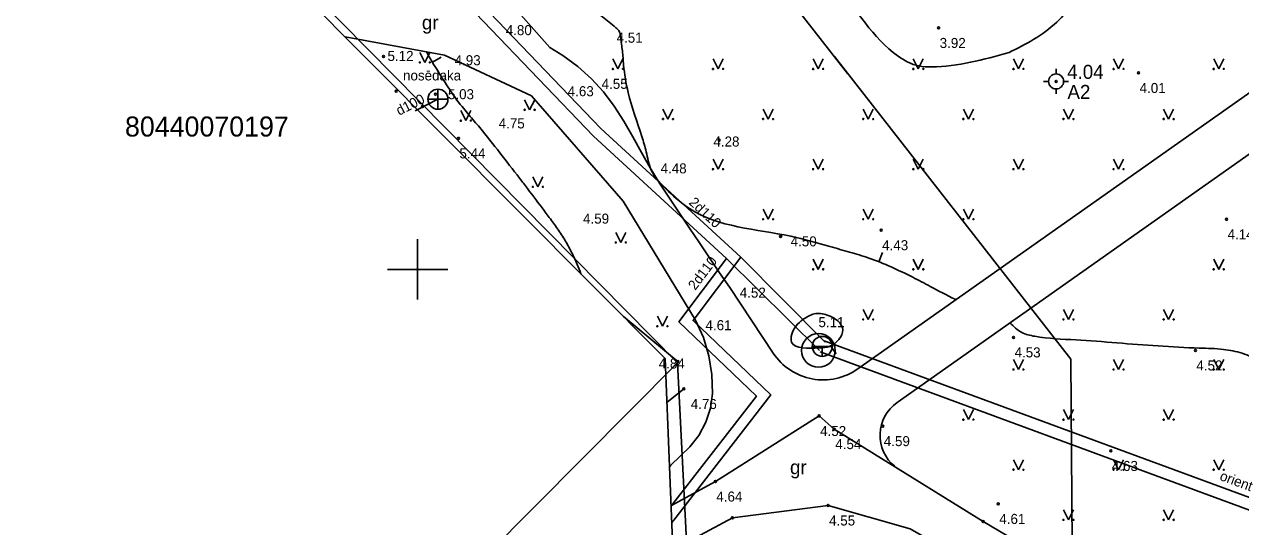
# Model space of a CAD drawing. Extents: x 519536 to 519949, y 326041 to 326519.
# Drawn here: x 519630.4 to 519691.1, y 326187.2 to 326212.2 of the extents above; entities that cross this region are included whole.
import ezdxf

# ---------------------------------------------------------------- set-up
doc = ezdxf.new("R2010")
doc.units = 0
for name, color, linetype in [('BUVE_BDET_####_####_#', 7, 'Continuous'), ('CELI_CMAL_####_####_#', 7, 'Continuous'), ('CELI_CSEG_####_TKST_#', 7, 'Continuous'), ('ELEK_VADP_VSPR_####_#', 7, 'Continuous'), ('GEOD_ELEM_####_####_#', 7, 'Continuous'), ('GEOD_ELEM_####_TKST_#', 7, 'Continuous'), ('NORB_ZOGS_ZSTP_####_#', 7, 'Continuous'), ('RAMI_UZMR_####_####_#', 7, 'Continuous'), ('RELJ_AATZ_####_TKST_#', 7, 'Continuous'), ('RELJ_ELEM_####_####_#', 7, 'Continuous'), ('RELJ_HORZ_PAMT_####_#', 7, 'Continuous'), ('ROBZ_UZMR_####_####_#', 7, 'Continuous'), ('ROBZ_UZMR_####_TKST_#', 7, 'Continuous'), ('SILT_ELEM_####_####_#', 7, 'Continuous'), ('SILT_ELEM_####_TKST_#', 7, 'Continuous'), ('SILT_VADP_UDEN_####_#', 7, 'Continuous'), ('SILT_VADP_UDEN_TKST_#', 7, 'Continuous'), ('SKAN_ELEM_####_####_#', 7, 'Continuous'), ('SKAN_ELEM_PAST_TKST_#', 7, 'Continuous'), ('SKAN_VADP_PAST_####_#', 7, 'Continuous'), ('SKAN_VADP_PAST_TKST_#', 7, 'Continuous'), ('TERT_ELEM_####_####_#', 7, 'Continuous'), ('TERT_KRND_####_####_#', 7, 'Continuous')]:
    doc.layers.add(name, color=color, linetype=linetype)

msp = doc.modelspace()

# ---------------------------------------------------------------- linework, layer by layer
at = {"layer": 'BUVE_BDET_####_####_#'}
msp.add_circle((519670.013, 326195.952), 0.842, dxfattribs=at)
at = {"layer": 'CELI_CMAL_####_####_#'}
for p, q in [((519656.609, 326211.063), (519648.201, 326220.576)), ((519704.96, 326215.229), (519673.936, 326193.351)), ((519692, 326209.149), (519671.981, 326195.032))]:
    msp.add_line(p, q, dxfattribs=at)
for points in [[(519663.874, 326197.462), (519660.257, 326203.408), (519655.684, 326208.657), (519651.346, 326210.686), (519646.379, 326211.6)], [(519665.584, 326199.087), (519665.079, 326199.83), (519664.577, 326200.573), (519664.075, 326201.317), (519663.575, 326202.062), (519663.076, 326202.808), (519662.579, 326203.555), (519662.083, 326204.303), (519661.614, 326205.059), (519661.173, 326205.836), (519660.74, 326206.62), (519660.296, 326207.394), (519659.819, 326208.143), (519659.289, 326208.853), (519658.687, 326209.507), (519657.994, 326210.118), (519657.25, 326210.668), (519656.609, 326211.063)], [(519667.754, 326195.823), (519665.584, 326199.087)], [(519662.647, 326190.224), (519663.586, 326191.136), (519664.04, 326191.712), (519664.388, 326192.366), (519664.619, 326193.07), (519664.72, 326193.797), (519664.696, 326194.747), (519664.543, 326195.691), (519664.266, 326196.604), (519663.874, 326197.462)], [(519725.6, 326145.595), (519722.795, 326148.479), (519717.487, 326152.615), (519712.383, 326157.466), (519706.872, 326166.697), (519703.889, 326170.776), (519699.04, 326175.245), (519687.684, 326181.825), (519678.238, 326187.413), (519670.804, 326192.027), (519670.048, 326192.682), (519664.865, 326189.411), (519662.65, 326188.197)], [(519662.573, 326190.151), (519662.647, 326190.223)], [(519662.737, 326185.995), (519665.714, 326187.6), (519670.496, 326188.216), (519674.588, 326187.052), (519687.563, 326179.623), (519697.361, 326173.852), (519702.298, 326169.28), (519707.151, 326162.302), (519711.634, 326155.197), (519719.91, 326147.956), (519722.688, 326145.028)]]:
    msp.add_lwpolyline(points, dxfattribs=at)
for centre, radius, start, end in [((519670.252, 326197.483), 3, 213.60937, 305.19092), ((519675.089, 326191.716), 2, 125.19108, 230.65204)]:
    msp.add_arc(centre, radius, start, end, dxfattribs=at)
at = {"layer": 'ELEK_VADP_VSPR_####_#'}
for points in [[(519663.024, 326220.579), (519671.467, 326209.781)], [(519670.813, 326210.617), (519682.623, 326195.513)], [(519683.028, 326137.518), (519682.623, 326195.513)]]:
    msp.add_lwpolyline(points, dxfattribs=at)
at = {"layer": 'GEOD_ELEM_####_####_#'}
for p, q in [((519681.88, 326209.753), (519681.88, 326210.003)), ((519681.255, 326209.378), (519681.505, 326209.378)), ((519682.255, 326209.378), (519682.505, 326209.378)), ((519681.88, 326208.753), (519681.88, 326209.003)), ((519650, 326201.5), (519650, 326200)), ((519648.5, 326200), (519650, 326200)), ((519650, 326200), (519650, 326198.5)), ((519650, 326200), (519651.5, 326200))]:
    msp.add_line(p, q, dxfattribs=at)
for radius in [0.375, 0.05]:
    msp.add_circle((519681.88, 326209.378), radius, dxfattribs=at)
at = {"layer": 'NORB_ZOGS_ZSTP_####_#'}
msp.add_line((519663.011, 326195.384), (519660.273, 326197.648), dxfattribs=at)
msp.add_lwpolyline([(519662.39, 326194.752), (519663.011, 326195.384)], dxfattribs=at)
at = {"layer": 'RAMI_UZMR_####_####_#'}
msp.add_lwpolyline([(519720.513, 326144.604), (519669.064, 326119.018), (519667.491, 326117.773), (519659.343, 326134.977), (519672.997, 326134.231), (519676.059, 326174.512), (519662.786, 326184.772), (519662.359, 326195.553), (519640.272, 326217.733), (519626.848, 326230.605), (519625.448, 326232.202), (519636.536, 326238.028), (519608.178, 326320.927), (519604.881, 326332.267), (519606.632, 326340.411), (519606.503, 326354.123), (519598.183, 326371.842)], dxfattribs=at)
at = {"layer": 'RELJ_ELEM_####_####_#'}
for centre in [(519676.016, 326212.047), (519648.301, 326210.623), (519685.999, 326209.801), (519648.929, 326208.897), (519650.889, 326208.743), (519650.249, 326208.125), (519652.037, 326206.536), (519665.051, 326206.443), (519690.391, 326202.496), (519673.144, 326201.954), (519668.125, 326201.645), (519679.756, 326196.604), (519688.834, 326195.954), (519662.997, 326195.395), (519663.296, 326194.041), (519670.048, 326192.682), (519670.804, 326192.027), (519673.228, 326192.177), (519684.613, 326190.938), (519664.865, 326189.411), (519670.496, 326188.216), (519678.994, 326188.295), (519665.714, 326187.6), (519678.238, 326187.413)]:
    msp.add_circle(centre, 0.05, dxfattribs=at)
at = {"layer": 'RELJ_HORZ_PAMT_####_#'}
for p, q in [((519650.748, 326210.334), (519651.177, 326210.59)), ((519673.025, 326200.381), (519673.206, 326200.847)), ((519670.623, 326196.189), (519670.904, 326195.776))]:
    msp.add_line(p, q, dxfattribs=at)
for points in [[(519647.399, 326228.462), (519647.439, 326228.437), (519649.134, 326227.475), (519650.882, 326226.538), (519652.498, 326225.37), (519653.464, 326224.459), (519654.351, 326223.478), (519654.722, 326222.958), (519655.032, 326222.404), (519655.35, 326221.213), (519655.407, 326220.032), (519655.504, 326218.018), (519655.572, 326217.011), (519655.621, 326216.509), (519655.683, 326216.006), (519656.255, 326214.999), (519657.198, 326214.189), (519657.868, 326213.642), (519658.55, 326213.121), (519659.231, 326212.602), (519659.899, 326212.06), (519660.047, 326211.911), (519660.132, 326211.594), (519660.222, 326210.9), (519660.286, 326210.203), (519660.51, 326208.829), (519661.199, 326206.627), (519661.413, 326205.863), (519661.651, 326204.98), (519662.531, 326203.887), (519663.571, 326203.028), (519668.63, 326201.65), (519670.59, 326201.132), (519671.568, 326200.862), (519672.537, 326200.559), (519674.719, 326199.605), (519675.6, 326199.146)], [(519679.533, 326210.82), (519681.917, 326212.341), (519683.197, 326216.99), (519680.458, 326218.366), (519679.834, 326217.944), (519676.97, 326216.76), (519672.416, 326216.604), (519669.763, 326217.172), (519669.664, 326217.241), (519669.52, 326217.348), (519669.246, 326217.097), (519669.309, 326216.359), (519670.938, 326214.153), (519673.987, 326210.643), (519675.019, 326210.152), (519675.657, 326210.103), (519679.533, 326210.82)], [(519650.445, 326210.852), (519650.487, 326210.775), (519650.749, 326210.321), (519651.021, 326209.874), (519651.301, 326209.431), (519651.588, 326208.992), (519652.097, 326208.268), (519652.151, 326208.2)], [(519652.151, 326208.2), (519652.692, 326207.555), (519652.966, 326207.235), (519653.235, 326206.911), (519654.228, 326205.657), (519655.207, 326204.393), (519655.279, 326204.3)], [(519655.279, 326204.3), (519656.112, 326203.204), (519656.524, 326202.652), (519656.932, 326202.096), (519657.136, 326201.804), (519657.326, 326201.504), (519657.504, 326201.195), (519657.672, 326200.879), (519657.974, 326200.238), (519658.154, 326199.775)], [(519675.6, 326199.146), (519676.835, 326198.504), (519676.876, 326198.484)], [(519669.241, 326197.497), (519669.806, 326197.78), (519670.457, 326197.72), (519671.231, 326196.984), (519670.581, 326196.161), (519670.029, 326196.078), (519668.676, 326196.36), (519668.894, 326197.179), (519669.241, 326197.497)], [(519679.571, 326197.325), (519680.165, 326196.852), (519680.813, 326196.657), (519682.865, 326196.481), (519684.919, 326196.331), (519689.028, 326196.07), (519690.241, 326196.004), (519691.17, 326195.809), (519691.617, 326195.63), (519692.053, 326195.411), (519692.478, 326195.145), (519692.871, 326194.841), (519693.625, 326194.147), (519694.626, 326192.899), (519695.352, 326191.531), (519696.758, 326187.942), (519697.617, 326185.639), (519698.149, 326184.524), (519698.492, 326183.987), (519698.688, 326183.726), (519698.904, 326183.469), (519699.481, 326182.926), (519699.954, 326182.603), (519700.45, 326182.333), (519701.508, 326181.951), (519702.995, 326181.63), (519704.488, 326181.372), (519706.268, 326181.042), (519708.146, 326180.748), (519709.744, 326180.513), (519711.344, 326180.291), (519712.944, 326180.068), (519714.544, 326179.832), (519716.461, 326179.296), (519716.985, 326179.075)]]:
    msp.add_spline(points, degree=3, dxfattribs=at)
at = {"layer": 'ROBZ_UZMR_####_####_#'}
for p, q in [((519662.984, 326195.329), (519637.868, 326220.768)), ((519662.984, 326195.329), (519640.513, 326172.758)), ((519663.495, 326185.071), (519662.984, 326195.329))]:
    msp.add_line(p, q, dxfattribs=at)
at = {"layer": 'SILT_ELEM_####_####_#'}
for p, q in [((519669.705, 326196.155), (519670.205, 326196.155)), ((519670.205, 326196.155), (519670.705, 326196.155)), ((519670.205, 326196.155), (519670.205, 326195.655))]:
    msp.add_line(p, q, dxfattribs=at)
msp.add_circle((519670.205, 326196.155), 0.5, dxfattribs=at)
at = {"layer": 'SILT_VADP_UDEN_####_#'}
for p, q in [((519729.114, 326174.771), (519670.3, 326196.44)), ((519728.534, 326174.345), (519670.092, 326195.877))]:
    msp.add_line(p, q, dxfattribs=at)
for points in [[(519650.535, 326215.248), (519658.776, 326206.646), (519665.415, 326200.537), (519665.415, 326200.537), (519663.043, 326197.388), (519666.916, 326193.678), (519662.745, 326188.297)], [(519651.237, 326215.285), (519659.149, 326207.026), (519666.131, 326200.602), (519663.753, 326197.445), (519667.631, 326193.731), (519662.786, 326187.481)], [(519665.415, 326200.537), (519670.06, 326195.947)], [(519666.131, 326200.602), (519670.349, 326196.364)], [(519662.745, 326188.297), (519662.651, 326188.176)], [(519662.786, 326187.481), (519662.684, 326187.349)]]:
    msp.add_lwpolyline(points, dxfattribs=at)
at = {"layer": 'SKAN_ELEM_####_####_#'}
for p, q in [((519650.514, 326208.49), (519651.514, 326208.49)), ((519651.014, 326207.99), (519651.014, 326208.99))]:
    msp.add_line(p, q, dxfattribs=at)
msp.add_circle((519651.014, 326208.49), 0.5, dxfattribs=at)
at = {"layer": 'SKAN_VADP_PAST_####_#'}
msp.add_lwpolyline([(519651.014, 326208.49), (519649.883, 326207.91)], dxfattribs=at)
at = {"layer": 'TERT_ELEM_####_####_#'}
for p, q in [((519650.107, 326210.826), (519650.357, 326210.326)), ((519650.357, 326210.326), (519650.607, 326210.826)), ((519659.75, 326210.5), (519660, 326210)), ((519660, 326210), (519660.25, 326210.5)), ((519664.75, 326210.5), (519665, 326210)), ((519665, 326210), (519665.25, 326210.5)), ((519669.75, 326210.5), (519670, 326210)), ((519670, 326210), (519670.25, 326210.5)), ((519674.75, 326210.5), (519675, 326210)), ((519675, 326210), (519675.25, 326210.5)), ((519679.75, 326210.5), (519680, 326210)), ((519680, 326210), (519680.25, 326210.5)), ((519684.75, 326210.5), (519685, 326210)), ((519685, 326210), (519685.25, 326210.5)), ((519689.75, 326210.5), (519690, 326210)), ((519690, 326210), (519690.25, 326210.5)), ((519655.344, 326208.46), (519655.594, 326207.96)), ((519655.594, 326207.96), (519655.844, 326208.46)), ((519652.158, 326207.922), (519652.408, 326207.422)), ((519652.408, 326207.422), (519652.658, 326207.922)), ((519662.25, 326208), (519662.5, 326207.5)), ((519662.5, 326207.5), (519662.75, 326208)), ((519667.25, 326208), (519667.5, 326207.5)), ((519667.5, 326207.5), (519667.75, 326208)), ((519672.25, 326208), (519672.5, 326207.5)), ((519672.5, 326207.5), (519672.75, 326208)), ((519677.25, 326208), (519677.5, 326207.5)), ((519677.5, 326207.5), (519677.75, 326208)), ((519682.25, 326208), (519682.5, 326207.5)), ((519682.5, 326207.5), (519682.75, 326208)), ((519687.25, 326208), (519687.5, 326207.5)), ((519687.5, 326207.5), (519687.75, 326208)), ((519664.75, 326205.5), (519665, 326205)), ((519665, 326205), (519665.25, 326205.5)), ((519669.75, 326205.5), (519670, 326205)), ((519670, 326205), (519670.25, 326205.5)), ((519674.75, 326205.5), (519675, 326205)), ((519675, 326205), (519675.25, 326205.5)), ((519679.75, 326205.5), (519680, 326205)), ((519680, 326205), (519680.25, 326205.5)), ((519684.75, 326205.5), (519685, 326205)), ((519685, 326205), (519685.25, 326205.5)), ((519655.757, 326204.619), (519656.007, 326204.119)), ((519656.007, 326204.119), (519656.257, 326204.619)), ((519667.25, 326203), (519667.5, 326202.5)), ((519667.5, 326202.5), (519667.75, 326203)), ((519672.25, 326203), (519672.5, 326202.5)), ((519672.5, 326202.5), (519672.75, 326203)), ((519677.25, 326203), (519677.5, 326202.5)), ((519677.5, 326202.5), (519677.75, 326203)), ((519659.895, 326201.843), (519660.145, 326201.343)), ((519660.145, 326201.343), (519660.395, 326201.843)), ((519669.75, 326200.5), (519670, 326200)), ((519670, 326200), (519670.25, 326200.5)), ((519674.75, 326200.5), (519675, 326200)), ((519675, 326200), (519675.25, 326200.5)), ((519689.75, 326200.5), (519690, 326200)), ((519690, 326200), (519690.25, 326200.5)), ((519661.971, 326197.661), (519662.221, 326197.161)), ((519662.221, 326197.161), (519662.471, 326197.661)), ((519672.25, 326198), (519672.5, 326197.5)), ((519672.5, 326197.5), (519672.75, 326198)), ((519682.25, 326198), (519682.5, 326197.5)), ((519682.5, 326197.5), (519682.75, 326198)), ((519687.25, 326198), (519687.5, 326197.5)), ((519687.5, 326197.5), (519687.75, 326198)), ((519679.75, 326195.5), (519680, 326195)), ((519680, 326195), (519680.25, 326195.5)), ((519684.75, 326195.5), (519685, 326195)), ((519685, 326195), (519685.25, 326195.5)), ((519689.75, 326195.5), (519690, 326195)), ((519690, 326195), (519690.25, 326195.5)), ((519677.25, 326193), (519677.5, 326192.5)), ((519677.5, 326192.5), (519677.75, 326193)), ((519682.25, 326193), (519682.5, 326192.5)), ((519682.5, 326192.5), (519682.75, 326193)), ((519687.25, 326193), (519687.5, 326192.5)), ((519687.5, 326192.5), (519687.75, 326193)), ((519679.75, 326190.5), (519680, 326190)), ((519680, 326190), (519680.25, 326190.5)), ((519684.75, 326190.5), (519685, 326190)), ((519685, 326190), (519685.25, 326190.5)), ((519689.75, 326190.5), (519690, 326190)), ((519690, 326190), (519690.25, 326190.5)), ((519682.25, 326188), (519682.5, 326187.5)), ((519682.5, 326187.5), (519682.75, 326188)), ((519687.25, 326188), (519687.5, 326187.5)), ((519687.5, 326187.5), (519687.75, 326188))]:
    msp.add_line(p, q, dxfattribs=at)
for centre, radius in [((519650.107, 326210.325), 0.028), ((519650.607, 326210.325), 0.0263), ((519659.75, 326210), 0.028), ((519660.25, 326210), 0.0263), ((519664.75, 326210), 0.028), ((519665.25, 326210), 0.0263), ((519669.75, 326210), 0.028), ((519670.25, 326210), 0.0263), ((519674.75, 326210), 0.028), ((519675.25, 326210), 0.0263), ((519679.75, 326210), 0.028), ((519680.25, 326210), 0.0263), ((519684.75, 326210), 0.028), ((519685.25, 326210), 0.0263), ((519689.75, 326210), 0.028), ((519690.25, 326210), 0.0263), ((519655.344, 326207.959), 0.028), ((519655.844, 326207.959), 0.0263), ((519652.158, 326207.422), 0.028), ((519652.658, 326207.422), 0.0263), ((519662.25, 326207.5), 0.028), ((519662.75, 326207.5), 0.0263), ((519667.25, 326207.5), 0.028), ((519667.75, 326207.5), 0.0263), ((519672.25, 326207.5), 0.028), ((519672.75, 326207.5), 0.0263), ((519677.25, 326207.5), 0.028), ((519677.75, 326207.5), 0.0263), ((519682.25, 326207.5), 0.028), ((519682.75, 326207.5), 0.0263), ((519687.25, 326207.5), 0.028), ((519687.75, 326207.5), 0.0263), ((519664.75, 326205), 0.028), ((519665.25, 326205), 0.0263), ((519669.75, 326205), 0.028), ((519670.25, 326205), 0.0263), ((519674.75, 326205), 0.028), ((519675.25, 326205), 0.0263), ((519679.75, 326205), 0.028), ((519680.25, 326205), 0.0263), ((519684.75, 326205), 0.028), ((519685.25, 326205), 0.0263), ((519655.757, 326204.119), 0.028), ((519656.257, 326204.119), 0.0263), ((519667.25, 326202.5), 0.028), ((519667.75, 326202.5), 0.0263), ((519672.25, 326202.5), 0.028), ((519672.75, 326202.5), 0.0263), ((519677.25, 326202.5), 0.028), ((519677.75, 326202.5), 0.0263), ((519659.895, 326201.342), 0.028), ((519660.395, 326201.342), 0.0263), ((519669.75, 326200), 0.028), ((519670.25, 326200), 0.0263), ((519674.75, 326200), 0.028), ((519675.25, 326200), 0.0263), ((519689.75, 326200), 0.028), ((519690.25, 326200), 0.0263), ((519672.25, 326197.5), 0.028), ((519672.75, 326197.5), 0.0263), ((519682.25, 326197.5), 0.028), ((519682.75, 326197.5), 0.0263), ((519687.25, 326197.5), 0.028), ((519687.75, 326197.5), 0.0263), ((519661.971, 326197.16), 0.028), ((519662.471, 326197.16), 0.0263), ((519679.75, 326195), 0.028), ((519680.25, 326195), 0.0263), ((519684.75, 326195), 0.028), ((519685.25, 326195), 0.0263), ((519689.75, 326195), 0.028), ((519690.25, 326195), 0.0263), ((519677.25, 326192.5), 0.028), ((519677.75, 326192.5), 0.0263), ((519682.25, 326192.5), 0.028), ((519682.75, 326192.5), 0.0263), ((519687.25, 326192.5), 0.028), ((519687.75, 326192.5), 0.0263), ((519679.75, 326190), 0.028), ((519680.25, 326190), 0.0263), ((519684.75, 326190), 0.028), ((519685.25, 326190), 0.0263), ((519689.75, 326190), 0.028), ((519690.25, 326190), 0.0263), ((519682.25, 326187.5), 0.028), ((519682.75, 326187.5), 0.0263), ((519687.25, 326187.5), 0.028), ((519687.75, 326187.5), 0.0263)]:
    msp.add_circle(centre, radius, dxfattribs=at)
at = {"layer": 'TERT_KRND_####_####_#'}
msp.add_line((519662.446, 326193.35), (519663.296, 326194.041), dxfattribs=at)

# ---------------------------------------------------------------- texts
at = {"layer": 'CELI_CSEG_####_TKST_#'}
for p in [(519650.214, 326211.969), (519668.593, 326189.775)]:
    msp.add_text('gr', height=0.7, dxfattribs=at).set_placement(p)
at = {"layer": 'GEOD_ELEM_####_TKST_#'}
for s, p in [('4.04', (519682.431, 326209.506)), ('A2', (519682.446, 326208.504))]:
    msp.add_text(s, height=0.7, dxfattribs=at).set_placement(p)
at = {"layer": 'RELJ_AATZ_####_TKST_#'}
for s, p in [('4.80', (519654.4, 326211.686)), ('4.51', (519659.934, 326211.309)), ('3.92', (519676.066, 326211.047)), ('5.12', (519648.495, 326210.399)), ('4.93', (519651.846, 326210.186)), (' 4.63', (519657.308, 326208.64)), ('4.55', (519659.187, 326209.007)), ('4.01', (519686.049, 326208.801)), ('4.75', (519654.046, 326207.032)), ('4.28', (519664.769, 326206.129)), ('5.44', (519652.087, 326205.536)), ('4.48', (519662.131, 326204.788)), ('4.59', (519658.26, 326202.282)), ('4.14', (519690.441, 326201.496)), ('4.50', (519668.625, 326201.145)), ('4.43', (519673.194, 326200.954)), ('4.52', (519666.084, 326198.587)), ('4.61', (519664.374, 326196.962)), ('4.53', (519679.806, 326195.604)), ('4.84', (519662.04, 326195.052)), ('4.52', (519688.884, 326194.954)), ('4.76', (519663.637, 326193.028)), ('4.52', (519670.098, 326191.682)), ('4.54', (519670.854, 326191.027)), ('4.59', (519673.278, 326191.177)), ('4.63', (519684.663, 326189.938)), ('4.64', (519664.915, 326188.411)), ('4.61', (519679.044, 326187.295)), ('4.55', (519670.546, 326187.216))]:
    msp.add_text(s, height=0.5, dxfattribs=at).set_placement(p)
at = {"layer": 'ROBZ_UZMR_####_TKST_#'}
msp.add_text('80440070197', height=1, dxfattribs=at).set_placement((519635.387, 326206.627))
at = {"layer": 'SILT_ELEM_####_TKST_#'}
msp.add_text('5.11', height=0.5, dxfattribs=at).set_placement((519670.014, 326197.113))
at = {"layer": 'SILT_VADP_UDEN_TKST_#'}
for s, rotation, p in [('2d110', 316.88902, (519663.512, 326203.29)), ('2d110', 52.8253, (519663.86, 326198.925)), ('orient', 339.7744, (519690.011, 326189.498))]:
    msp.add_text(s, height=0.5, rotation=rotation, dxfattribs=at).set_placement(p)
at = {"layer": 'SKAN_ELEM_PAST_TKST_#'}
msp.add_text('5.03', height=0.5, dxfattribs=at).set_placement((519651.514, 326208.49))
at = {"layer": 'SKAN_VADP_PAST_TKST_#'}
msp.add_text('nosēdaka', height=0.5, dxfattribs=at).set_placement((519649.271, 326209.427))
msp.add_text('d100', height=0.5, rotation=27.14968, dxfattribs=at).set_placement((519649.082, 326207.66))

doc.saveas('drawing.dxf')
